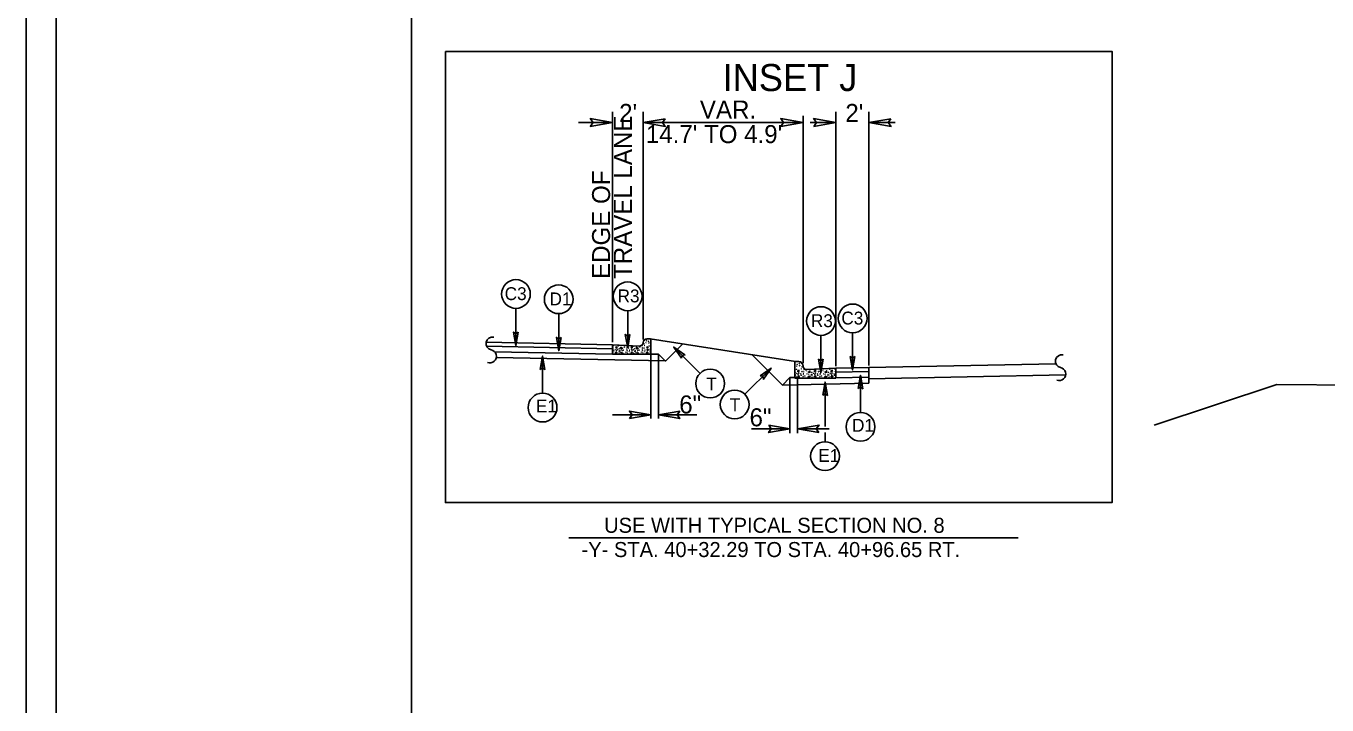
# Model space of a CAD drawing. Extents: x 958711 to 962106, y 831169 to 840840.
# Drawn here: x 958711 to 959274, y 836361 to 836655 of the extents above; entities that cross this region are included whole.
import ezdxf

# ---------------------------------------------------------------- set-up
doc = ezdxf.new("R2010")
doc.units = 0
for name, color, linetype in [('Old_Level_1', 7, 'Continuous'), ('Old_Level_11', 7, 'Continuous'), ('Old_Level_3', 7, 'Continuous'), ('Prop Dimension Text', 7, 'Continuous'), ('Sheet Plot Border Inside CELL', 7, 'Continuous'), ('Sheet Plot Border Outside CELL', 7, 'Continuous'), ('Sheet Typical CELL', 7, 'Continuous'), ('Typical ID Circle CELL', 7, 'Continuous'), ('Typical Terminator CELL', 7, 'Continuous'), ('Typical Text ID Circle CELL', 7, 'Continuous')]:
    doc.layers.add(name, color=color, linetype=linetype)

msp = doc.modelspace()

# ---------------------------------------------------------------- linework, layer by layer
at = {"layer": 'Old_Level_1'}
for p, q in [((958964.82, 836617.55), (958964.82, 836517.75)), ((958978.03, 836617.55), (958978.03, 836518.95)), ((959061.56, 836507.47), (959061.56, 836617.55)), ((959075.8, 836507.65), (959075.8, 836617.55)), ((958964.82, 836612.93), (958950.13, 836612.93)), ((959047.32, 836612.93), (958978.03, 836612.93)), ((959047.32, 836615.81), (959047.32, 836508.77)), ((959061.56, 836612.93), (959050.4, 836612.93)), ((959087.28, 836612.93), (959075.8, 836612.93)), ((958910.13, 836517.76), (958964.82, 836516.65)), ((958910.31, 836516.03), (958964.82, 836514.93)), ((959044.06, 836509.4), (958981.1, 836519.3)), ((958987.76, 836509.54), (958995.29, 836517.07)), ((958913.64, 836513.7), (958964.82, 836512.67)), ((958914.46, 836511.19), (958987.76, 836509.71)), ((958981.39, 836512.67), (958984.69, 836512.6)), ((958981.39, 836484.77), (958981.39, 836512.39)), ((958984.69, 836512.6), (958987.76, 836509.54)), ((958984.69, 836484.77), (958984.69, 836512.39)), ((959038.44, 836499.26), (959025.35, 836512.35)), ((959075.8, 836506.84), (959061.56, 836506.55)), ((959075.8, 836505.11), (959061.56, 836504.83)), ((959156.87, 836508.48), (959075.8, 836506.84)), ((959075.8, 836500.01), (959075.8, 836506.84)), ((959041.68, 836502.5), (959038.44, 836499.26)), ((959075.8, 836500.01), (959038.44, 836499.26)), ((959044.98, 836502.57), (959041.68, 836502.5)), ((959041.68, 836478.35), (959041.68, 836502.31)), ((959044.98, 836478.35), (959044.98, 836502.31)), ((959075.8, 836502.69), (959061.56, 836502.4)), ((959161.08, 836503.74), (959075.8, 836502.01)), ((959199.48, 836481.85), (959252.47, 836499.52)), ((959252.47, 836499.52), (959315.43, 836498.89)), ((958981.39, 836486.36), (958964.79, 836486.36)), ((959001.29, 836486.36), (958984.69, 836486.36)), ((959025.08, 836480.31), (959041.68, 836480.31)), ((959044.98, 836480.31), (959058.71, 836480.31)), ((958945.85, 836433.08), (959140.53, 836433.08))]:
    msp.add_line(p, q, dxfattribs=at)
msp.add_lwpolyline([(958892.43, 836643.71), (959181.21, 836643.71), (959181.21, 836448.36), (958892.43, 836448.36)], close=True, dxfattribs=at)
for centre, start, end in [((958912.88, 836517.18), 79.4545, 256.8065), ((958911.69, 836511.68), 248.3355, 78.8593), ((959159.47, 836509.55), 79.4545, 256.8065), ((959158.28, 836504.05), 248.3355, 78.8593)]:
    msp.add_arc(centre, 2.81, start, end, dxfattribs=at)
at = {"layer": 'Old_Level_11'}
for points in [[(958955.21, 836611.27), (958964.82, 836612.93), (958955.16, 836614.64), (958956.38, 836612.93)], [(958987.63, 836614.59), (958978.03, 836612.93), (958987.69, 836611.21), (958986.46, 836612.93)], [(959037.71, 836611.27), (959047.32, 836612.93), (959037.66, 836614.64), (959038.88, 836612.93)], [(959051.95, 836611.27), (959061.56, 836612.93), (959051.9, 836614.64), (959053.12, 836612.93)], [(959085.4, 836614.59), (959075.8, 836612.93), (959085.46, 836611.21), (959084.23, 836612.93)]]:
    msp.add_lwpolyline(points, close=True, dxfattribs=at)
at = {"layer": 'Old_Level_3'}
for p, q in [((958976.36, 836516.08), (958964.82, 836516.65)), ((958964.82, 836516.65), (958964.82, 836512.67)), ((958966.08, 836515.72), (958966.66, 836515.75)), ((958966.66, 836515.17), (958966.08, 836515.72)), ((958966.66, 836515.75), (958966.66, 836515.17)), ((958972.8, 836515.72), (958973.39, 836515.75)), ((958973.39, 836515.17), (958972.8, 836515.72)), ((958973.39, 836515.75), (958973.39, 836515.17)), ((958976.36, 836516.08), (958976.36, 836516.08)), ((958978.05, 836517.11), (958977.91, 836517.14)), ((958977.94, 836517.26), (958978.05, 836517.11)), ((958979.53, 836515.72), (958980.12, 836515.75)), ((958980.12, 836515.17), (958979.53, 836515.72)), ((958981.1, 836519.3), (958979.73, 836519.3)), ((958980.12, 836515.75), (958980.12, 836515.17)), ((958981.39, 836515.99), (958981.39, 836519.02)), ((958981.39, 836512.67), (958981.39, 836515.99)), ((958964.82, 836512.67), (958981.39, 836512.67)), ((958966.29, 836513.7), (958966.1, 836513.09)), ((958966.1, 836513.09), (958966.75, 836513.05)), ((958966.75, 836513.05), (958966.29, 836513.7)), ((958968.34, 836515.12), (958969.17, 836515.35)), ((958969.07, 836514.86), (958968.34, 836515.12)), ((958969.02, 836513.39), (958968.46, 836512.99)), ((958968.46, 836512.99), (958969.36, 836512.78)), ((958969.36, 836512.78), (958969.02, 836513.39)), ((958969.17, 836515.35), (958969.07, 836514.86)), ((958973.01, 836513.7), (958972.84, 836513.09)), ((958972.84, 836513.09), (958973.47, 836513.05)), ((958973.47, 836513.05), (958973.01, 836513.7)), ((958975.07, 836515.12), (958975.9, 836515.35)), ((958975.81, 836514.86), (958975.07, 836515.12)), ((958975.75, 836513.39), (958975.19, 836512.99)), ((958975.19, 836512.99), (958976.09, 836512.78)), ((958976.09, 836512.78), (958975.75, 836513.39)), ((958975.9, 836515.35), (958975.81, 836514.86)), ((958979.74, 836513.7), (958979.57, 836513.09)), ((958979.57, 836513.09), (958980.2, 836513.05)), ((958980.2, 836513.05), (958979.74, 836513.7)), ((959043.75, 836505.84), (959043.75, 836509.1)), ((959043.75, 836502.28), (959043.75, 836505.84)), ((959044.07, 836509.4), (959045.54, 836509.4)), ((959045.12, 836505.59), (959045.12, 836504.96)), ((959045.75, 836505.56), (959045.12, 836505.59)), ((959045.12, 836504.96), (959045.75, 836505.56)), ((959047.46, 836507.21), (959047.34, 836507.05)), ((959047.34, 836507.05), (959047.5, 836507.08)), ((959049.16, 836505.94), (959061.56, 836506.55)), ((959049.16, 836505.94), (959049.16, 836505.94)), ((959049.66, 836505.15), (959049.75, 836504.63)), ((959050.54, 836504.9), (959049.66, 836505.15)), ((959049.75, 836504.63), (959050.54, 836504.9)), ((959052.35, 836505.59), (959052.35, 836504.96)), ((959052.98, 836505.56), (959052.35, 836505.59)), ((959052.35, 836504.96), (959052.98, 836505.56)), ((959056.88, 836505.15), (959056.98, 836504.63)), ((959057.77, 836504.9), (959056.88, 836505.15)), ((959056.98, 836504.63), (959057.77, 836504.9)), ((959059.58, 836505.59), (959059.58, 836504.96)), ((959060.2, 836505.56), (959059.58, 836505.59)), ((959059.58, 836504.96), (959060.2, 836505.56)), ((959061.56, 836506.55), (959061.56, 836502.28)), ((959061.56, 836502.28), (959043.75, 836502.28)), ((959045.03, 836502.69), (959045.53, 836503.39)), ((959045.71, 836502.72), (959045.03, 836502.69)), ((959045.53, 836503.39), (959045.71, 836502.72)), ((959049.45, 836502.4), (959049.81, 836503.05)), ((959050.41, 836502.63), (959049.45, 836502.4)), ((959049.81, 836503.05), (959050.41, 836502.63)), ((959052.26, 836502.69), (959052.75, 836503.39)), ((959052.94, 836502.72), (959052.26, 836502.69)), ((959052.75, 836503.39), (959052.94, 836502.72)), ((959056.68, 836502.4), (959057.04, 836503.05)), ((959057.64, 836502.63), (959056.68, 836502.4)), ((959057.04, 836503.05), (959057.64, 836502.63)), ((959059.48, 836502.69), (959059.98, 836503.39)), ((959060.17, 836502.72), (959059.48, 836502.69)), ((959059.98, 836503.39), (959060.17, 836502.72))]:
    msp.add_line(p, q, dxfattribs=at)
for centre, radius in [((958965.3, 836516.37), 0.0432), ((958967.24, 836516.19), 0.0432), ((958968.49, 836515.57), 0.0432), ((958969.94, 836515.72), 0.0432), ((958975.22, 836515.57), 0.0432), ((958976.67, 836515.72), 0.0432), ((958977.65, 836516.34), 0.0432), ((958978.42, 836517.17), 0.0432), ((958978.45, 836518.46), 0.0432), ((958978.76, 836516.37), 0.0432), ((958979.4, 836517.66), 0.0432), ((958979.56, 836518.58), 0.0432), ((958980.42, 836518.22), 0.0432), ((958980.57, 836517.48), 0.0432), ((958980.7, 836516.19), 0.0432), ((958981.33, 836517.57), 0.0432), ((958965.03, 836515.26), 0.0432), ((958965.36, 836513.79), 0.0432), ((958965.52, 836514.34), 0.0432), ((958966.32, 836514.68), 0.0432), ((958966.56, 836514.13), 0.0432), ((958967.09, 836514.59), 0.0432), ((958967.24, 836513.05), 0.0432), ((958967.67, 836513.92), 0.0432), ((958967.75, 836512.81), 0.0432), ((958967.79, 836514.99), 0.0432), ((958967.97, 836514.1), 0.0432), ((958968.06, 836513.58), 0.0432), ((958969.02, 836514.1), 0.0432), ((958969.66, 836514.37), 0.0432), ((958970.62, 836513.48), 0.0432), ((958971.02, 836515.32), 0.0432), ((958971.05, 836514.52), 0.0432), ((958971.14, 836514.25), 0.0432), ((958971.29, 836513.33), 0.0432), ((958971.75, 836515.26), 0.0432), ((958972.09, 836513.79), 0.0432), ((958972.25, 836514.34), 0.0432), ((958973.05, 836514.68), 0.0432), ((958973.29, 836514.13), 0.0432), ((958973.81, 836514.59), 0.0432), ((958973.97, 836513.05), 0.0432), ((958974.4, 836513.92), 0.0432), ((958974.48, 836512.81), 0.0432), ((958974.51, 836514.99), 0.0432), ((958974.7, 836514.1), 0.0432), ((958974.79, 836513.58), 0.0432), ((958975.74, 836514.1), 0.0432), ((958976.39, 836514.37), 0.0432), ((958977.34, 836513.48), 0.0432), ((958977.74, 836515.32), 0.0432), ((958977.77, 836514.52), 0.0432), ((958977.87, 836514.25), 0.0432), ((958978.02, 836513.33), 0.0432), ((958978.48, 836515.26), 0.0432), ((958978.82, 836513.79), 0.0432), ((958978.97, 836514.34), 0.0432), ((958979.77, 836514.68), 0.0432), ((958980.02, 836514.13), 0.0432), ((958980.54, 836514.59), 0.0432), ((958980.7, 836513.05), 0.0432), ((958981.13, 836513.92), 0.0432), ((958981.21, 836512.81), 0.0432), ((958981.24, 836514.99), 0.0432), ((959043.82, 836507.54), 0.0464), ((959043.91, 836504.77), 0.0464), ((959044.5, 836506.05), 0.0464), ((959044.63, 836507.44), 0.0464), ((959044.67, 836504.34), 0.0464), ((959044.8, 836508.23), 0.0464), ((959045.49, 836504.43), 0.0464), ((959045.72, 836508.63), 0.0464), ((959045.89, 836507.64), 0.0464), ((959046.58, 836506.25), 0.0464), ((959046.88, 836505.06), 0.0464), ((959046.91, 836508.5), 0.0464), ((959046.95, 836507.11), 0.0464), ((959047.67, 836505.13), 0.0464), ((959047.77, 836506.22), 0.0464), ((959048.83, 836505.56), 0.0464), ((959050.38, 836505.39), 0.0464), ((959051.14, 836504.77), 0.0464), ((959051.89, 836504.34), 0.0464), ((959052.72, 836504.43), 0.0464), ((959054.11, 836505.06), 0.0464), ((959054.9, 836505.13), 0.0464), ((959056.06, 836505.56), 0.0464), ((959057.61, 836505.39), 0.0464), ((959058.37, 836504.77), 0.0464), ((959058.96, 836506.05), 0.0464), ((959059.12, 836504.34), 0.0464), ((959059.95, 836504.43), 0.0464), ((959061.04, 836506.25), 0.0464), ((959061.33, 836505.06), 0.0464), ((959043.95, 836502.43), 0.0464), ((959044.04, 836503.62), 0.0464), ((959044.5, 836502.69), 0.0464), ((959045.23, 836503.85), 0.0464), ((959046.35, 836504.07), 0.0464), ((959046.52, 836503.48), 0.0464), ((959047.38, 836502.99), 0.0464), ((959047.54, 836503.98), 0.0464), ((959047.64, 836504.27), 0.0464), ((959048.1, 836503.15), 0.0464), ((959049.13, 836504.1), 0.0464), ((959049.82, 836503.81), 0.0464), ((959050.84, 836503.25), 0.0464), ((959050.94, 836503.81), 0.0464), ((959051.17, 836502.43), 0.0464), ((959051.26, 836503.62), 0.0464), ((959051.73, 836502.69), 0.0464), ((959052.45, 836503.85), 0.0464), ((959053.58, 836504.07), 0.0464), ((959053.74, 836503.48), 0.0464), ((959054.6, 836502.99), 0.0464), ((959054.77, 836503.98), 0.0464), ((959054.87, 836504.27), 0.0464), ((959055.33, 836503.15), 0.0464), ((959056.35, 836504.1), 0.0464), ((959057.05, 836503.81), 0.0464), ((959058.07, 836503.25), 0.0464), ((959058.17, 836503.81), 0.0464), ((959058.4, 836502.43), 0.0464), ((959058.49, 836503.62), 0.0464), ((959058.96, 836502.69), 0.0464), ((959059.68, 836503.85), 0.0464), ((959060.81, 836504.07), 0.0464), ((959060.97, 836503.48), 0.0464)]:
    msp.add_circle(centre, radius, dxfattribs=at)
for centre, radius, start, end in [((958970.92, 836516.34), 0.0432, 164.1199, 10.1626), ((958973.97, 836516.19), 0.0432, 162.062, 12.2205), ((958976.44, 836517.71), 1.64, 267.1376, 358.9266), ((958979.73, 836517.65), 1.66, 90, 178.9266), ((958981.1, 836519.02), 0.287, 0, 90), ((958981.21, 836519.23), 0.0432, 169.6531, 280.3469), ((958981.43, 836514.1), 0.0432, 150.4173, 209.5827), ((959044.06, 836509.1), 0.309, 90, 180), ((959043.95, 836509.32), 0.0464, 259.6531, 10.3469), ((959045.54, 836507.62), 1.78, 1.0734, 90), ((959049.07, 836507.69), 1.76, 181.0734, 272.8624), ((959051.73, 836506.05), 0.0464, 167.7795, 17.938), ((959055, 836506.22), 0.0464, 169.8374, 15.8801), ((959043.72, 836503.81), 0.0464, 330.4173, 29.5827)]:
    msp.add_arc(centre, radius, start, end, dxfattribs=at)
at = {"layer": 'Sheet Plot Border Inside CELL'}
msp.add_lwpolyline([(960390.3, 837144.29), (958723.8, 837144.29), (958723.8, 836089.19), (960390.3, 836089.19)], close=True, dxfattribs=at)
at = {"layer": 'Sheet Plot Border Outside CELL'}
msp.add_lwpolyline([(960394.8, 837166.74), (958710.8, 837166.74), (958710.8, 836066.74), (960394.8, 836066.74)], close=True, dxfattribs=at)
at = {"layer": 'Sheet Typical CELL'}
msp.add_lwpolyline([(960377.8, 837141.74), (958877.8, 837141.74), (958877.8, 836091.74), (960377.8, 836091.74)], close=True, dxfattribs=at)
at = {"layer": 'Typical ID Circle CELL'}
for p, q in [((958922.99, 836532.45), (958922.99, 836516.36)), ((958941.52, 836530.17), (958941.52, 836514.09)), ((958971.38, 836531.47), (958971.38, 836515.38)), ((959068.81, 836521.88), (959068.81, 836505.79)), ((959002.73, 836504.31), (958991.35, 836515.69)), ((959055.11, 836520.74), (959055.11, 836504.65)), ((958934.53, 836495.72), (958934.53, 836511.81)), ((959022.14, 836495.24), (959033.52, 836506.61)), ((959056.86, 836481.31), (959056.86, 836500.57)), ((959072.2, 836487.39), (959072.2, 836503.48)), ((959056.86, 836474.66), (959056.86, 836478.65))]:
    msp.add_line(p, q, dxfattribs=at)
for centre in [(958922.99, 836538.67), (958971.38, 836537.69), (958941.52, 836536.4), (959055.11, 836526.96), (959068.81, 836528.1), (959007.13, 836499.91), (958934.53, 836489.5), (959017.74, 836490.84), (959072.2, 836481.17), (959056.86, 836468.44)]:
    msp.add_circle(centre, 6.23, dxfattribs=at)
at = {"layer": 'Typical Terminator CELL'}
for points in [[(958923.98, 836522.13), (958922.99, 836516.36), (958921.96, 836522.16), (958922.99, 836521.42)], [(958942.51, 836519.85), (958941.52, 836514.09), (958940.5, 836519.88), (958941.52, 836519.15)], [(958972.37, 836521.15), (958971.38, 836515.38), (958970.36, 836521.18), (958971.38, 836520.44)], [(958994.72, 836510.91), (958991.35, 836515.69), (958996.17, 836512.31), (958994.93, 836512.11)], [(958933.53, 836506.05), (958934.53, 836511.81), (958935.55, 836506.02), (958934.53, 836506.75)], [(959056.1, 836510.41), (959055.11, 836504.65), (959054.08, 836510.44), (959055.11, 836509.71)], [(959069.81, 836511.56), (959068.81, 836505.79), (959067.79, 836511.59), (959068.81, 836510.85)], [(959028.74, 836503.24), (959033.52, 836506.61), (959030.14, 836501.79), (959029.94, 836503.04)], [(959055.87, 836494.81), (959056.86, 836500.57), (959057.88, 836494.78), (959056.86, 836495.51)], [(959071.21, 836497.72), (959072.2, 836503.48), (959073.23, 836497.68), (959072.2, 836498.42)], [(958972.17, 836484.77), (958981.39, 836486.36), (958972.12, 836488), (958973.3, 836486.36)], [(958993.92, 836487.95), (958984.69, 836486.36), (958993.97, 836484.72), (958992.79, 836486.36)], [(959032.46, 836481.9), (959041.68, 836480.31), (959032.41, 836478.67), (959033.59, 836480.31)], [(959054.2, 836478.72), (959044.98, 836480.31), (959054.26, 836481.95), (959053.08, 836480.31)]]:
    msp.add_lwpolyline(points, close=True, dxfattribs=at)

# ---------------------------------------------------------------- texts
at = {"layer": 'Old_Level_1'}
for s, height, p in [('INSET J', 11.716, (959012.51, 836626.55)), ('USE WITH TYPICAL SECTION NO. 8', 6.5088, (958961.17, 836435.27)), ('-Y- STA. 40+32.29 TO STA. 40+96.65 RT.', 6.5088, (958951.42, 836424.77))]:
    msp.add_text(s, height=height, dxfattribs=at).set_placement(p)
at = {"layer": 'Old_Level_3'}
for s, height, p in [("2'", 7.801, (958967.69, 836613.18)), ('VAR.', 7.801, (959002.66, 836614.65)), ("2'", 7.801, (959065.66, 836613.18)), ("14.7' TO 4.9'", 7.8009, (958979.26, 836604.01))]:
    msp.add_text(s, height=height, dxfattribs=at).set_placement(p)
for s, height, p in [('TRAVEL LANE', 7.8009, (958973.19, 836545.2)), ('EDGE OF', 7.801, (958963.76, 836545.2))]:
    msp.add_text(s, height=height, rotation=90, dxfattribs=at).set_placement(p)
at = {"layer": 'Prop Dimension Text'}
for p in [(958993.72, 836486.96), (959024.16, 836481.39)]:
    msp.add_text('6"', height=7.801, rotation=0, dxfattribs=at).set_placement(p)
at = {"layer": 'Typical Text ID Circle CELL'}
for s, height, p in [('C3', 5.572, (958918.1, 836536.04)), ('D1', 5.572, (958937.53, 836533.77)), ('R3', 5.572, (958967, 836535.06)), ('R3', 5.572, (959050.73, 836524.33)), ('C3', 5.572, (959063.92, 836525.47)), ('T', 5.57, (959005.42, 836496.93)), ('E1', 5.572, (958931.64, 836487.37)), ('D1', 5.572, (959068.56, 836479.03)), ('E1', 5.572, (959053.97, 836465.97))]:
    msp.add_text(s, height=height, dxfattribs=at).set_placement(p)
msp.add_text('T', height=5.57, rotation=360, dxfattribs=at).set_placement((959015.59, 836487.94))

doc.saveas('drawing.dxf')
